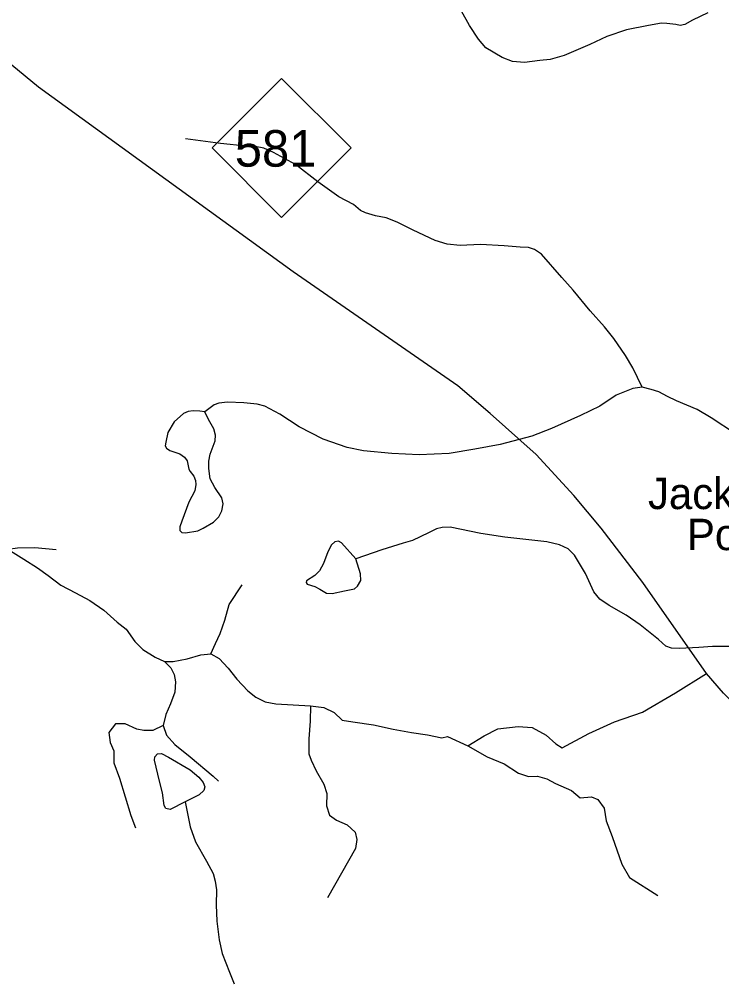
# Model space of a CAD drawing. Extents: x 2126262 to 2293712, y 749403 to 919119.
# Drawn here: x 2229493 to 2232859, y 842028 to 846622 of the extents above; entities that cross this region are included whole.
import ezdxf

# ---------------------------------------------------------------- set-up
doc = ezdxf.new("R2010")
doc.units = 0
for name, color, linetype in [('Exist Hydrographic Misc Water Feature', 7, 'Continuous'), ('Exist Hydrographic Pond Over 1500 Sq Ft Label', 7, 'Continuous'), ('Exist Hydrographic Pond Under 1500 Sq Ft', 7, 'Continuous'), ('Exist Road Non-System Type 51', 7, 'Continuous'), ('Exist Road Primary NC Attributed', 7, 'Continuous'), ('Exist Road Primary NC Shield CELL', 7, 'Continuous'), ('Exist Road Primary NC Shield Number Label', 7, 'Continuous')]:
    doc.layers.add(name, color=color, linetype=linetype)

msp = doc.modelspace()

# ---------------------------------------------------------------- linework, layer by layer
at = {"layer": 'Exist Hydrographic Misc Water Feature'}
for points in [[(2232791.5, 846652), (2232717.7, 846617.7), (2232681.3, 846597.1), (2232659.1, 846592.4), (2232638.5, 846597.1), (2232595.8, 846601.9), (2232570.4, 846603.5), (2232507.1, 846592.4), (2232402.6, 846570.2), (2232307.6, 846538.5), (2232226.8, 846500.5), (2232103.3, 846448.2), (2232036.8, 846429.2), (2231987.7, 846424.5), (2231913.9, 846414.9), (2231856.9, 846419.7), (2231806.2, 846438.7), (2231728.7, 846484.7), (2231693.8, 846525.9), (2231649.5, 846592.4), (2231573.5, 846730.2)], [(2232477.3, 844860.8), (2232433, 844952.1), (2232396.6, 845012.3), (2232341.1, 845093.1), (2232296.8, 845148.6), (2232228.7, 845226.2), (2232146.4, 845324.4), (2232093.2, 845385.4), (2231995, 845496.3), (2231961.7, 845520.1), (2231933.2, 845529.6), (2231893.6, 845531.2), (2231816.1, 845537.5), (2231703.6, 845543.9), (2231605.5, 845539.1), (2231542.8, 845545.4), (2231485.7, 845562.9), (2231379.7, 845612), (2231303.6, 845650), (2231251.4, 845670.6), (2231200.7, 845680.1), (2231151.6, 845694.4), (2231127.9, 845705.5), (2231094.6, 845734), (2231025, 845772), (2230923.6, 845843.3), (2230816.6, 845926.6), (2230712.1, 845983.7), (2230664.6, 846004.3), (2230623.4, 846012.2), (2230580.6, 846013.8), (2230457.1, 846026.5), (2230289.3, 846048.6)], [(2232477.3, 844860.8), (2232433.3, 844854), (2232352.5, 844822.3), (2232274.9, 844770.1), (2232181.5, 844724.1), (2232042.2, 844662.3), (2231949.5, 844625.9), (2231797.5, 844586.3), (2231675.6, 844564.1), (2231552.6, 844543.5), (2231408.5, 844535.6), (2231278.6, 844543.5), (2231142.5, 844556.2), (2231064.9, 844572), (2230949.3, 844611.6), (2230833.7, 844670.2), (2230741, 844730.5), (2230669.8, 844770.1), (2230633.4, 844779.6), (2230568.5, 844785.9), (2230490.9, 844789.1), (2230449.7, 844784.3), (2230427.5, 844776.4), (2230383.2, 844741.5)], [(2233581.1, 844395.7), (2233478.2, 844425.8), (2233437, 844441.6), (2233391.1, 844470.1), (2233316.7, 844514.5), (2233268.4, 844535.1), (2233176.6, 844552.5), (2233070.5, 844579.5), (2232988.1, 844606.4), (2232924.8, 844637.5), (2232807.6, 844713.5), (2232741.1, 844753.1), (2232641.4, 844794.3), (2232599.2, 844814.9), (2232556.5, 844838.7), (2232520.1, 844849.8), (2232477.3, 844860.8)], [(2232894.4, 843618.5), (2232813.6, 843618.5), (2232747.9, 843613.8), (2232656.1, 843609), (2232618.1, 843610.6), (2232591.2, 843620.1), (2232554.7, 843651.8), (2232467.6, 843723.1), (2232401.1, 843769.1), (2232318.8, 843815), (2232274.5, 843845.1), (2232246, 843880), (2232206.4, 843968.7), (2232153.3, 844056.6), (2232123.2, 844086.7), (2232080.5, 844105.7), (2232020.3, 844120), (2231819.2, 844142.2), (2231705.2, 844159.6), (2231558, 844189.7), (2231520, 844188.1), (2231491.4, 844181.8), (2231453.4, 844162.8), (2231377.4, 844126.3), (2231333.1, 844113.7), (2231230.2, 844082), (2231105.7, 844039.2)], [(2230288.8, 842875.2), (2230312.6, 842756.3), (2230337.9, 842683.4), (2230390.2, 842591.6), (2230421.8, 842531.4), (2230431.3, 842494.9), (2230437.7, 842453.2), (2230436.1, 842381.9), (2230439.3, 842304.3), (2230450.3, 842214), (2230466.2, 842149), (2230501, 842060.3), (2230523.2, 842003.3)]]:
    msp.add_lwpolyline(points, dxfattribs=at)
for points in [[(2231105.7, 844039.2), (2231037.6, 844115.2), (2231023.4, 844123.2), (2231004.4, 844120), (2230988.5, 844105.7), (2230971.1, 844072.5), (2230950.5, 844015.4), (2230931.5, 843980.6), (2230909.4, 843958.4), (2230869.8, 843933), (2230868.2, 843925.1), (2230873, 843917.2), (2230909.4, 843906.1), (2230933.1, 843893.4), (2230964.8, 843874.4), (2230991.7, 843872.8), (2231051.9, 843885.5), (2231099.4, 843895), (2231113.6, 843907.7), (2231129.5, 843934.6), (2231127.9, 843966.3)], [(2230288.8, 842875.2), (2230216, 842838.2), (2230195.4, 842843), (2230187.5, 842857.3), (2230179.6, 842919), (2230165.3, 842974.5), (2230141.6, 843074.3), (2230143.1, 843090.2), (2230155.8, 843104.4), (2230174.8, 843106), (2230208.1, 843088.6), (2230312.6, 843028.4), (2230353.7, 842993.5), (2230374.3, 842968.2), (2230382.2, 842947.6), (2230377.5, 842930.1), (2230355.3, 842909.5)]]:
    msp.add_lwpolyline(points, close=True, dxfattribs=at)
at = {"layer": 'Exist Hydrographic Pond Under 1500 Sq Ft'}
msp.add_lwpolyline([(2230383.2, 844741.5), (2230358, 844745.3), (2230326.3, 844746.9), (2230302.6, 844743.8), (2230280.4, 844734.3), (2230236.1, 844694.6), (2230204.4, 844643.9), (2230194.9, 844596.4), (2230191.7, 844579), (2230198.1, 844567.9), (2230215.5, 844556.8), (2230263, 844541), (2230285.2, 844525.1), (2230297.8, 844507.7), (2230305.8, 844468.1), (2230312.1, 844457), (2230329.5, 844434.8), (2230337.4, 844414.2), (2230339, 844393.6), (2230334.3, 844363.5), (2230305.8, 844309.6), (2230272.5, 844219.3), (2230263, 844192.4), (2230263, 844173.4), (2230272.5, 844163.9), (2230289.9, 844162.3), (2230348.5, 844171.8), (2230373.8, 844184.5), (2230424.5, 844214.6), (2230449.9, 844239.9), (2230464.1, 844268.5), (2230470.4, 844301.7), (2230464.1, 844330.2), (2230430.8, 844379.4), (2230408.7, 844422.1), (2230400.8, 844471.2), (2230402.3, 844506.1), (2230408.7, 844539.4), (2230432.4, 844602.8), (2230434, 844631.3), (2230426.1, 844661.4), (2230399.2, 844705.7)], close=True, dxfattribs=at)
at = {"layer": 'Exist Road Non-System Type 51'}
for points in [[(2229438.2, 844084.5), (2229485.6, 844091.5), (2229568.6, 844092.2), (2229670.4, 844083.8)], [(2229438.2, 844084.5), (2229515.6, 844036.4), (2229581.1, 843995.9), (2229631.4, 843958.2), (2229692.7, 843912.1), (2229762.5, 843875.8), (2229832.2, 843839.5), (2229899.2, 843792), (2229963.1, 843735.3), (2230004.9, 843701.8), (2230046.8, 843643.1), (2230085.8, 843604.1), (2230144.4, 843567.8), (2230188.6, 843547.4)], [(2230411.2, 843583), (2230434.2, 843632.5), (2230456.5, 843681.4), (2230478.8, 843745.6), (2230498.3, 843819.6), (2230561.1, 843914.6)], [(2230188.6, 843547.4), (2230231.2, 843546.7), (2230298.2, 843559.2), (2230363.7, 843578.8), (2230411.2, 843583)], [(2230411.2, 843583), (2230450.9, 843561.3), (2230494.2, 843515.2), (2230536, 843462.2), (2230589, 843406.3), (2230626.7, 843375.6), (2230671.3, 843353.3), (2230722.9, 843344.9), (2230888.2, 843334.5)], [(2230188.6, 843547.4), (2230220, 843517.3), (2230235.4, 843485.2), (2230242.4, 843450.3), (2230238.2, 843400.1), (2230218.6, 843344.2), (2230196.3, 843294), (2230182.4, 843240.9)], [(2231641.6, 843143.2), (2231721.1, 843190.7), (2231785.3, 843224.2), (2231882.9, 843235.4), (2231949.9, 843231.2), (2232016.8, 843194.9), (2232062.9, 843153), (2232094.3, 843134.1), (2232221.2, 843202.5), (2232344, 843258.4), (2232479.3, 843304.5), (2232636.4, 843397.5), (2232785.6, 843489.7)], [(2230888.2, 843334.5), (2230886.8, 843261.9), (2230881.2, 843176.8), (2230881.2, 843105.5), (2230891, 843074.8), (2230916.1, 843023.2), (2230952.4, 842959.5), (2230966.4, 842914.8), (2230965, 842856.2), (2230979, 842811.5), (2231013.8, 842787.8), (2231064, 842765.4), (2231103.1, 842730.5), (2231110.1, 842694.2), (2231104.5, 842652.3), (2230970.6, 842416.4)], [(2230888.2, 843334.5), (2230951.7, 843327.4), (2231001.9, 843303.6), (2231041, 843265.9), (2231091.2, 843257.6), (2231190.3, 843243.6), (2231285.1, 843222.7), (2231373, 843207.3), (2231449.7, 843196.1), (2231517.4, 843180.9), (2231545.3, 843187.9), (2231641.6, 843143.2)], [(2230182.4, 843240.9), (2230132.8, 843215.9), (2230089.6, 843217.3), (2230056.1, 843222.8), (2230000.3, 843248), (2229954.3, 843248), (2229922.2, 843207.5), (2229929.2, 843160), (2229945.9, 843119.5), (2229947.3, 843062.3), (2229973.8, 842988.3), (2230028.2, 842809.6), (2230050.4, 842751.5)], [(2230182.4, 843240.9), (2230198.4, 843194.8), (2230238.9, 843150.1), (2230312.8, 843090.1), (2230423, 842997.9), (2230448.1, 842973.4)], [(2231641.6, 843143.2), (2231734.5, 843091), (2231816.8, 843057.5), (2231885.2, 843012.9), (2231932.6, 842996.1), (2231975.8, 842997.5), (2232020.5, 842984.9), (2232062.3, 842962.6), (2232139.1, 842929.1), (2232180.9, 842894.2), (2232234.5, 842899.1), (2232265.2, 842886.6), (2232294.5, 842844.7), (2232304.3, 842784.6), (2232333.6, 842709.3), (2232379.6, 842576.6), (2232415.8, 842512.7), (2232552.5, 842426.2)]]:
    msp.add_lwpolyline(points, dxfattribs=at)
at = {"layer": 'Exist Road Primary NC Attributed'}
msp.add_lwpolyline([(2236388.8, 842503.6), (2235939.6, 842766.1), (2235816.8, 842830.3), (2235422, 842984.4), (2235167.4, 843025.6), (2234960.9, 843035.4), (2234466.4, 843034.7), (2234252.6, 843040), (2233505.9, 843059.1), (2233365, 843082.9), (2233235.3, 843135.9), (2233099.3, 843202.2), (2232966.8, 843297.2), (2232866.3, 843394.9), (2232785.6, 843489.7), (2232481.2, 843925), (2232280.3, 844184.7), (2232150.5, 844342.4), (2231969.2, 844537.9), (2231749.9, 844734.8), (2231593.7, 844866), (2230804.8, 845412.3), (2229586.4, 846296.4), (2229458.7, 846401.3)], dxfattribs=at)
at = {"layer": 'Exist Road Primary NC Shield CELL'}
msp.add_lwpolyline([(2230416.9, 846005.6), (2230749.9, 846338.6), (2231082.9, 846005.6), (2230749.9, 845672.6)], close=True, dxfattribs=at)

# ---------------------------------------------------------------- texts
at = {"layer": 'Exist Hydrographic Pond Over 1500 Sq Ft Label'}
for s, p in [('Jacksons', (2232505.2, 844276.6)), ('Pond', (2232691.9, 844080.2))]:
    msp.add_text(s, height=150, dxfattribs=at).set_placement(p)
at = {"layer": 'Exist Road Primary NC Shield Number Label'}
msp.add_text('581', height=175, dxfattribs=at).set_placement((2230526, 845915.9))

doc.saveas('drawing.dxf')
